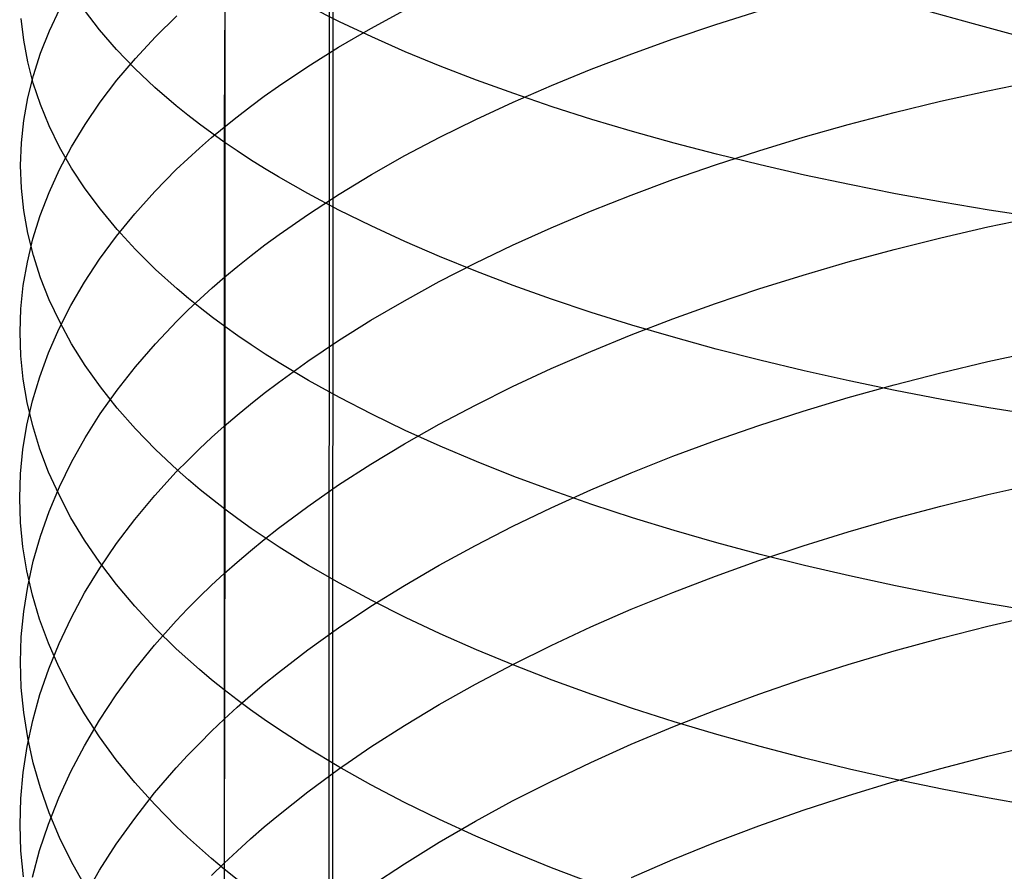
# Model space of a CAD drawing. Extents: x -383 to 1849, y -1185 to -529.
# Tile 275 of 656: x 193 to 203, y -1058 to -1050. Entities that reach past the tile are written whole.
import ezdxf

# ---------------------------------------------------------------- set-up
doc = ezdxf.new("R2010")
doc.units = 0
doc.layers.add('PREDEFINITO', color=7, linetype='CONTINUOUS')

msp = doc.modelspace()

# ---------------------------------------------------------------- linework, layer by layer
at = {"layer": 'PREDEFINITO'}
for p, q in [((196.3542, -885.1266, 440.9429), (196.3154, -1074.5882, 439.3962)), ((196.3492, -1077.1655, 439.3496), (196.4043, -902.0845, 441.0628)), ((195.327, -1049.3475, 665.4516), (195.3272, -1052.8726, 664.0524)), ((195.3261, -1049.5189, 649.1434), (195.3202, -1050.9698, 648.4704)), ((193.6536, -1050.0535, 653.9071), (193.7526, -1049.8434, 653.4744)), ((194.1324, -1050.044, 662.315), (193.9877, -1049.8567, 661.8871)), ((196.4184, -1049.9652, 666.9431), (196.1244, -1049.8162, 666.5833)), ((196.718, -1050.0292, 646.7132), (197.038, -1049.8549, 646.3876)), ((200.0056, -1049.9921, 643.4624), (200.4195, -1049.8622, 643.231)), ((201.999, -1049.8561, 438.5186), (202.4579, -1049.9814, 438.3492)), ((193.4091, -1050.1415, 658.1314), (193.3863, -1049.9355, 657.6846)), ((194.6638, -1050.1107, 650.3033), (194.8694, -1049.9098, 649.9097)), ((196.7258, -1050.1104, 667.2937), (196.4184, -1049.9652, 666.9431)), ((202.4579, -1049.9814, 438.3492), (202.9133, -1050.1077, 438.1706)), ((193.5699, -1050.265, 654.3428), (193.6536, -1050.0535, 653.9071)), ((194.2923, -1050.229, 662.7379), (194.1324, -1050.044, 662.315)), ((196.4109, -1050.2082, 647.0477), (196.718, -1050.0292, 646.7132)), ((199.6003, -1050.1281, 643.7048), (200.0056, -1049.9921, 643.4624)), ((193.4471, -1050.3471, 658.5771), (193.4091, -1050.1415, 658.1314)), ((194.4734, -1050.3147, 650.7034), (194.6638, -1050.1107, 650.3033)), ((197.046, -1050.2517, 667.6349), (196.7258, -1050.1104, 667.2937)), ((199.204, -1050.2702, 643.958), (199.6003, -1050.1281, 643.7048)), ((193.5014, -1050.4777, 654.7809), (193.5699, -1050.265, 654.3428)), ((194.4674, -1050.4116, 663.1553), (194.2923, -1050.229, 662.7379)), ((196.1171, -1050.392, 647.391), (196.4109, -1050.2082, 647.0477)), ((197.3786, -1050.3889, 667.9664), (197.046, -1050.2517, 667.6349)), ((193.5003, -1050.552, 659.0213), (193.4471, -1050.3471, 658.5771)), ((194.2982, -1050.5218, 651.1093), (194.4734, -1050.3147, 650.7034)), ((198.8172, -1050.4182, 644.2218), (199.204, -1050.2702, 643.958)), ((194.6578, -1050.5916, 663.5666), (194.4674, -1050.4116, 663.1553)), ((195.837, -1050.5802, 647.7427), (196.1171, -1050.392, 647.391)), ((197.7231, -1050.5221, 668.288), (197.3786, -1050.3889, 667.9664)), ((198.4404, -1050.5719, 644.4959), (198.8172, -1050.4182, 644.2218)), ((193.4481, -1050.6914, 655.2211), (193.5014, -1050.4777, 654.7809)), ((194.1383, -1050.7316, 651.5206), (194.2982, -1050.5218, 651.1093)), ((198.0791, -1050.6511, 668.5994), (197.7231, -1050.5221, 668.288)), ((202.5981, -1050.6234, 641.5748), (203.0536, -1050.5301, 641.416)), ((193.5688, -1050.756, 659.4636), (193.5003, -1050.552, 659.0213)), ((194.8635, -1050.7688, 663.9715), (194.6578, -1050.5916, 663.5666)), ((195.7023, -1050.676, 647.9216), (195.837, -1050.5802, 647.7427)), ((198.0741, -1050.7314, 644.78), (198.4404, -1050.5719, 644.4959)), ((202.1482, -1050.7239, 641.746), (202.5981, -1050.6234, 641.5748)), ((193.41, -1050.9057, 655.6628), (193.4481, -1050.6914, 655.2211)), ((193.9935, -1050.944, 651.9368), (194.1383, -1050.7316, 651.5206)), ((195.5712, -1050.7729, 648.1026), (195.7023, -1050.676, 647.9216)), ((197.7187, -1050.8963, 645.074), (198.0741, -1050.7314, 644.78)), ((198.446, -1050.7758, 668.9004), (198.0791, -1050.6511, 668.5994)), ((201.7046, -1050.8315, 641.9291), (202.1482, -1050.7239, 641.746)), ((193.6525, -1050.9588, 659.9033), (193.5688, -1050.756, 659.4636)), ((194.972, -1050.8562, 664.1713), (194.8635, -1050.7688, 663.9715)), ((195.4438, -1050.8708, 648.2855), (195.5712, -1050.7729, 648.1026)), ((198.8233, -1050.896, 669.1907), (198.446, -1050.7758, 668.9004)), ((193.3871, -1051.1206, 656.1054), (193.41, -1050.9057, 655.6628)), ((195.0844, -1050.9429, 664.3693), (194.972, -1050.8562, 664.1713)), ((195.3202, -1050.9698, 648.4704), (195.4438, -1050.8708, 648.2855)), ((197.3747, -1051.0666, 645.3775), (197.7187, -1050.8963, 645.074)), ((199.2107, -1051.0117, 669.4701), (198.8233, -1050.896, 669.1907)), ((201.2676, -1050.9461, 642.1242), (201.7046, -1050.8315, 641.9291)), ((193.7514, -1051.1602, 660.34), (193.6525, -1050.9588, 659.9033)), ((193.8639, -1051.1585, 652.3574), (193.9935, -1050.944, 651.9368)), ((195.2006, -1051.0287, 664.5655), (195.0844, -1050.9429, 664.3693)), ((195.2003, -1051.0698, 648.6573), (195.3202, -1050.9698, 648.4704)), ((195.3202, -1050.9698, 648.4704), (195.32, -1053.8223, 647.0213)), ((199.6075, -1051.1228, 669.7384), (199.2107, -1051.0117, 669.4701)), ((200.8378, -1051.0675, 642.3308), (201.2676, -1050.9461, 642.1242)), ((195.0843, -1051.1709, 648.846), (195.2003, -1051.0698, 648.6573)), ((195.3205, -1051.1137, 664.7597), (195.2006, -1051.0287, 664.5655)), ((197.0426, -1051.2422, 645.6905), (197.3747, -1051.0666, 645.3775)), ((200.4156, -1051.1955, 642.5488), (200.8378, -1051.0675, 642.3308)), ((193.3794, -1051.3357, 656.5486), (193.3871, -1051.1206, 656.1054)), ((193.7495, -1051.3751, 652.7819), (193.8639, -1051.1585, 652.3574)), ((193.8656, -1051.36, 660.7732), (193.7514, -1051.1602, 660.34)), ((194.972, -1051.2728, 649.0365), (195.0843, -1051.1709, 648.846)), ((195.4443, -1051.1977, 664.9519), (195.3205, -1051.1137, 664.7597)), ((195.5718, -1051.2809, 665.142), (195.4443, -1051.1977, 664.9519)), ((200.0134, -1051.2291, 669.9952), (199.6075, -1051.1228, 669.7384)), ((200.0015, -1051.3301, 642.7779), (200.4156, -1051.1955, 642.5488)), ((194.8635, -1051.3758, 649.2287), (194.972, -1051.2728, 649.0365)), ((195.7031, -1051.3632, 665.3301), (195.5718, -1051.2809, 665.142)), ((196.7228, -1051.4229, 646.0125), (197.0426, -1051.2422, 645.6905)), ((200.4279, -1051.3307, 670.2403), (200.0134, -1051.2291, 669.9952)), ((193.387, -1051.5508, 656.9917), (193.3794, -1051.3357, 656.5486)), ((193.6503, -1051.5935, 653.2099), (193.7495, -1051.3751, 652.7819)), ((193.995, -1051.558, 661.2024), (193.8656, -1051.36, 660.7732)), ((194.658, -1051.5843, 649.6183), (194.8635, -1051.3758, 649.2287)), ((195.8379, -1051.4446, 665.5161), (195.7031, -1051.3632, 665.3301)), ((199.596, -1051.471, 643.0179), (200.0015, -1051.3301, 642.7779)), ((200.8504, -1051.4272, 670.4735), (200.4279, -1051.3307, 670.2403)), ((196.1183, -1051.6046, 665.8816), (195.8379, -1051.4446, 665.5161)), ((196.4159, -1051.6086, 646.3435), (196.7228, -1051.4229, 646.0125)), ((199.1995, -1051.6183, 643.2686), (199.596, -1051.471, 643.0179)), ((201.2805, -1051.5188, 670.6945), (200.8504, -1051.4272, 670.4735)), ((193.4097, -1051.7657, 657.4344), (193.387, -1051.5508, 656.9917)), ((194.1396, -1051.7539, 661.6271), (193.995, -1051.558, 661.2024)), ((201.7178, -1051.6051, 670.9031), (201.2805, -1051.5188, 670.6945)), ((193.5663, -1051.8133, 653.6408), (193.6503, -1051.5935, 653.2099)), ((194.4677, -1051.7962, 650.0141), (194.658, -1051.5843, 649.6183)), ((196.4125, -1051.7606, 666.2384), (196.1183, -1051.6046, 665.8816)), ((196.1223, -1051.7992, 646.6831), (196.4159, -1051.6086, 646.3435)), ((198.8125, -1051.7716, 643.5296), (199.1995, -1051.6183, 643.2686)), ((202.1617, -1051.6863, 671.099), (201.7178, -1051.6051, 670.9031)), ((193.4477, -1051.9801, 657.876), (193.4097, -1051.7657, 657.4344)), ((194.2994, -1051.9475, 662.0468), (194.1396, -1051.7539, 661.6271)), ((196.72, -1051.9128, 666.5861), (196.4125, -1051.7606, 666.2384)), ((202.6118, -1051.762, 671.2819), (202.1617, -1051.6863, 671.099)), ((203.0676, -1051.8323, 671.4517), (202.6118, -1051.762, 671.2819)), ((193.4975, -1052.0344, 654.0742), (193.5663, -1051.8133, 653.6408)), ((194.2926, -1052.0112, 650.4157), (194.4677, -1051.7962, 650.0141)), ((195.8424, -1051.9944, 647.0311), (196.1223, -1051.7992, 646.6831)), ((198.4355, -1051.9309, 643.8009), (198.8125, -1051.7716, 643.5296)), ((202.5985, -1051.9215, 640.8732), (203.0541, -1051.825, 640.7162)), ((194.4745, -1052.1385, 662.4609), (194.2994, -1051.9475, 662.0468)), ((197.0404, -1052.0609, 666.9246), (196.72, -1051.9128, 666.5861)), ((198.069, -1052.0961, 644.0821), (198.4355, -1051.9309, 643.8009)), ((202.1487, -1052.0254, 641.0424), (202.5985, -1051.9215, 640.8732)), ((193.444, -1052.2565, 654.5096), (193.4975, -1052.0344, 654.0742)), ((193.501, -1052.1938, 658.3162), (193.4477, -1051.9801, 657.876)), ((194.1327, -1052.229, 650.8225), (194.2926, -1052.0112, 650.4157)), ((195.7078, -1052.0938, 647.2082), (195.8424, -1051.9944, 647.0311)), ((201.7051, -1052.1366, 641.2235), (202.1487, -1052.0254, 641.0424)), ((194.6648, -1052.3268, 662.8691), (194.4745, -1052.1385, 662.4609)), ((195.5768, -1052.1943, 647.3873), (195.7078, -1052.0938, 647.2082)), ((197.3732, -1052.2048, 667.2535), (197.0404, -1052.0609, 666.9246)), ((197.7134, -1052.2669, 644.373), (198.069, -1052.0961, 644.0821)), ((201.2681, -1052.2551, 641.4163), (201.7051, -1052.1366, 641.2235)), ((193.5694, -1052.4065, 658.7544), (193.501, -1052.1938, 658.3162)), ((193.9881, -1052.4494, 651.2343), (194.1327, -1052.229, 650.8225)), ((195.4495, -1052.2959, 647.5684), (195.5768, -1052.1943, 647.3873)), ((197.7178, -1052.3444, 667.5726), (197.3732, -1052.2048, 667.2535)), ((193.4056, -1052.4793, 654.9464), (193.444, -1052.2565, 654.5096)), ((194.8704, -1052.512, 663.2707), (194.6648, -1052.3268, 662.8691)), ((195.326, -1052.3986, 647.7514), (195.4495, -1052.2959, 647.5684)), ((197.3693, -1052.4434, 644.6734), (197.7134, -1052.2669, 644.373)), ((200.8383, -1052.3805, 641.6206), (201.2681, -1052.2551, 641.4163)), ((193.6531, -1052.618, 659.1901), (193.5694, -1052.4065, 658.7544)), ((195.2062, -1052.5023, 647.9364), (195.326, -1052.3986, 647.7514)), ((198.0739, -1052.4796, 667.8817), (197.7178, -1052.3444, 667.5726)), ((200.4161, -1052.5129, 641.8361), (200.8383, -1052.3805, 641.6206)), ((193.3825, -1052.7026, 655.3842), (193.4056, -1052.4793, 654.9464)), ((193.8586, -1052.6722, 651.6503), (193.9881, -1052.4494, 651.2343)), ((194.9789, -1052.6034, 663.4689), (194.8704, -1052.512, 663.2707)), ((195.0902, -1052.6071, 648.1232), (195.2062, -1052.5023, 647.9364)), ((197.0371, -1052.6252, 644.983), (197.3693, -1052.4434, 644.6734)), ((198.441, -1052.6103, 668.1805), (198.0739, -1052.4796, 667.8817)), ((200.002, -1052.652, 642.0625), (200.4161, -1052.5129, 641.8361)), ((194.978, -1052.713, 648.3119), (195.0902, -1052.6071, 648.1232)), ((195.0912, -1052.694, 663.6653), (194.9789, -1052.6034, 663.4689)), ((198.8185, -1052.7364, 668.4687), (198.441, -1052.6103, 668.1805)), ((193.3746, -1052.9262, 655.8225), (193.3825, -1052.7026, 655.3842)), ((193.752, -1052.828, 659.6228), (193.6531, -1052.618, 659.1901)), ((193.7444, -1052.897, 652.0703), (193.8586, -1052.6722, 651.6503)), ((195.2073, -1052.7838, 663.8598), (195.0912, -1052.694, 663.6653)), ((196.7172, -1052.8123, 645.3016), (197.0371, -1052.6252, 644.983)), ((199.5964, -1052.7977, 642.2998), (200.002, -1052.652, 642.0625)), ((194.8696, -1052.8198, 648.5022), (194.978, -1052.713, 648.3119)), ((195.3272, -1052.8726, 664.0524), (195.2073, -1052.7838, 663.8598)), ((199.2061, -1052.8578, 668.7461), (198.8185, -1052.7364, 668.4687)), ((199.1999, -1052.9498, 642.5475), (199.5964, -1052.7977, 642.2998)), ((193.8661, -1053.0364, 660.0521), (193.752, -1052.828, 659.6228)), ((194.6643, -1053.0362, 648.888), (194.8696, -1052.8198, 648.5022)), ((195.4509, -1052.9605, 664.243), (195.3272, -1052.8726, 664.0524)), ((195.3272, -1052.8726, 664.0524), (195.3275, -1054.6136, 663.3012)), ((196.4102, -1053.0046, 645.629), (196.7172, -1052.8123, 645.3016)), ((199.6031, -1052.9743, 669.0125), (199.2061, -1052.8578, 668.7461)), ((193.3819, -1053.1498, 656.2608), (193.3746, -1052.9262, 655.8225)), ((193.6454, -1053.1236, 652.4936), (193.7444, -1052.897, 652.0703)), ((195.5784, -1053.0475, 664.4315), (195.4509, -1052.9605, 664.243)), ((198.8128, -1053.1083, 642.8055), (199.1999, -1052.9498, 642.5475)), ((200.0092, -1053.0859, 669.2676), (199.6031, -1052.9743, 669.0125)), ((193.9954, -1053.2428, 660.4773), (193.8661, -1053.0364, 660.0521)), ((194.4741, -1053.2561, 649.28), (194.6643, -1053.0362, 648.888)), ((195.7095, -1053.1335, 664.618), (195.5784, -1053.0475, 664.4315)), ((196.1165, -1053.2019, 645.9648), (196.4102, -1053.0046, 645.629)), ((193.4044, -1053.3732, 656.6987), (193.3819, -1053.1498, 656.2608)), ((193.5616, -1053.3518, 652.9198), (193.6454, -1053.1236, 652.4936)), ((195.8443, -1053.2186, 664.8024), (195.7095, -1053.1335, 664.618)), ((198.4358, -1053.273, 643.0736), (198.8128, -1053.1083, 642.8055)), ((200.4239, -1053.1924, 669.511), (200.0092, -1053.0859, 669.2676)), ((202.5987, -1053.205, 640.1444), (203.0542, -1053.1055, 639.9893)), ((194.14, -1053.4471, 660.8981), (193.9954, -1053.2428, 660.4773)), ((194.2992, -1053.4793, 649.6778), (194.4741, -1053.2561, 649.28)), ((195.8365, -1053.404, 646.309), (196.1165, -1053.2019, 645.9648)), ((196.1246, -1053.3857, 665.1647), (195.8443, -1053.2186, 664.8024)), ((200.8466, -1053.2937, 669.7427), (200.4239, -1053.1924, 669.511)), ((202.1489, -1053.3122, 640.3115), (202.5987, -1053.205, 640.1444)), ((193.493, -1053.5812, 653.3484), (193.5616, -1053.3518, 652.9198)), ((198.0692, -1053.4436, 643.3514), (198.4358, -1053.273, 643.0736)), ((201.277, -1053.3898, 669.9623), (200.8466, -1053.2937, 669.7427)), ((201.7053, -1053.427, 640.4904), (202.1489, -1053.3122, 640.3115)), ((193.4422, -1053.5961, 657.1356), (193.4044, -1053.3732, 656.6987)), ((194.2998, -1053.649, 661.3139), (194.14, -1053.4471, 660.8981)), ((195.7019, -1053.5069, 646.4841), (195.8365, -1053.404, 646.309)), ((196.4186, -1053.5488, 665.5183), (196.1246, -1053.3857, 665.1647)), ((197.7136, -1053.6202, 643.6389), (198.0692, -1053.4436, 643.3514)), ((201.2683, -1053.5492, 640.6808), (201.7053, -1053.427, 640.4904)), ((201.7144, -1053.4804, 670.1696), (201.277, -1053.3898, 669.9623)), ((194.1395, -1053.7054, 650.0808), (194.2992, -1053.4793, 649.6778)), ((195.5709, -1053.6109, 646.6612), (195.7019, -1053.5069, 646.4841)), ((196.726, -1053.7078, 665.8628), (196.4186, -1053.5488, 665.5183)), ((200.8385, -1053.6786, 640.8825), (201.2683, -1053.5492, 640.6808)), ((202.1586, -1053.5656, 670.3642), (201.7144, -1053.4804, 670.1696)), ((193.4397, -1053.8117, 653.7789), (193.493, -1053.5812, 653.3484)), ((193.4952, -1053.8182, 657.571), (193.4422, -1053.5961, 657.1356)), ((195.4436, -1053.716, 646.8403), (195.5709, -1053.6109, 646.6612)), ((197.3693, -1053.8025, 643.9356), (197.7136, -1053.6202, 643.6389)), ((202.6089, -1053.6452, 670.5461), (202.1586, -1053.5656, 670.3642)), ((193.9949, -1053.9342, 650.4887), (194.1395, -1053.7054, 650.0808)), ((194.4749, -1053.8482, 661.7243), (194.2998, -1053.649, 661.3139)), ((195.32, -1053.8223, 647.0213), (195.4436, -1053.716, 646.8403)), ((197.0462, -1053.8625, 666.1982), (196.726, -1053.7078, 665.8628)), ((200.4163, -1053.8152, 641.0954), (200.8385, -1053.6786, 640.8825)), ((203.0649, -1053.719, 670.7149), (202.6089, -1053.6452, 670.5461)), ((193.4015, -1054.043, 654.2109), (193.4397, -1053.8117, 653.7789)), ((193.5635, -1054.0393, 658.0044), (193.4952, -1053.8182, 657.571)), ((195.2002, -1053.9297, 647.2042), (195.32, -1053.8223, 647.0213)), ((195.32, -1053.8223, 647.0213), (195.3191, -1055.2269, 646.2547)), ((197.037, -1053.9903, 644.2415), (197.3693, -1053.8025, 643.9356)), ((200.0022, -1053.9587, 641.3191), (200.4163, -1053.8152, 641.0954)), ((194.6652, -1054.0445, 662.1287), (194.4749, -1053.8482, 661.7243)), ((197.3788, -1054.0128, 666.524), (197.0462, -1053.8625, 666.1982)), ((193.8656, -1054.1655, 650.901), (193.9949, -1053.9342, 650.4887)), ((195.0843, -1054.0382, 647.3889), (195.2002, -1053.9297, 647.2042)), ((196.717, -1054.1837, 644.5562), (197.037, -1053.9903, 644.2415)), ((197.7233, -1054.1586, 666.84), (197.3788, -1054.0128, 666.524)), ((199.5966, -1054.109, 641.5534), (200.0022, -1053.9587, 641.3191)), ((193.3786, -1054.2748, 654.6439), (193.4015, -1054.043, 654.2109)), ((193.6469, -1054.2592, 658.4355), (193.5635, -1054.0393, 658.0044)), ((194.8707, -1054.2376, 662.5266), (194.6652, -1054.0445, 662.1287)), ((194.9721, -1054.1477, 647.5753), (195.0843, -1054.0382, 647.3889)), ((199.2001, -1054.266, 641.798), (199.5966, -1054.109, 641.5534)), ((193.7515, -1054.3989, 651.317), (193.8656, -1054.1655, 650.901)), ((194.8638, -1054.2583, 647.7635), (194.9721, -1054.1477, 647.5753)), ((196.4099, -1054.3823, 644.8796), (196.717, -1054.1837, 644.5562)), ((198.0793, -1054.2998, 667.1461), (197.7233, -1054.1586, 666.84)), ((193.3709, -1054.5069, 655.0773), (193.3786, -1054.2748, 654.6439)), ((193.7456, -1054.4776, 658.8636), (193.6469, -1054.2592, 658.4355)), ((194.6585, -1054.4822, 648.1449), (194.8638, -1054.2583, 647.7635)), ((194.9792, -1054.333, 662.723), (194.8707, -1054.2376, 662.5266)), ((198.4461, -1054.4363, 667.4419), (198.0793, -1054.2998, 667.1461)), ((198.8131, -1054.4295, 642.0529), (199.2001, -1054.266, 641.798)), ((195.0915, -1054.4274, 662.9176), (194.9792, -1054.333, 662.723)), ((196.116, -1054.5861, 645.2114), (196.4099, -1054.3823, 644.8796)), ((202.5987, -1054.4741, 639.3904), (203.0542, -1054.3716, 639.2373)), ((193.6526, -1054.6342, 651.7365), (193.7515, -1054.3989, 651.317)), ((193.8596, -1054.6942, 659.2883), (193.7456, -1054.4776, 658.8636)), ((194.4684, -1054.7097, 648.5323), (194.6585, -1054.4822, 648.1449)), ((195.2076, -1054.521, 663.1104), (195.0915, -1054.4274, 662.9176)), ((198.436, -1054.5994, 642.3176), (198.8131, -1054.4295, 642.0529)), ((198.8235, -1054.5679, 667.7272), (198.4461, -1054.4363, 667.4419)), ((202.1489, -1054.5846, 639.5554), (202.5987, -1054.4741, 639.3904)), ((193.3785, -1054.7389, 655.5108), (193.3709, -1054.5069, 655.0773)), ((195.3275, -1054.6136, 663.3012), (195.2076, -1054.521, 663.1104)), ((199.2108, -1054.6946, 668.0018), (198.8235, -1054.5679, 667.7272)), ((193.5689, -1054.8711, 652.1588), (193.6526, -1054.6342, 651.7365)), ((195.3275, -1054.6136, 663.3012), (195.32, -1058.0442, 661.685)), ((195.4512, -1054.7053, 663.49), (195.3275, -1054.6136, 663.3012)), ((195.836, -1054.7949, 645.5513), (196.116, -1054.5861, 645.2114)), ((198.0695, -1054.7754, 642.5921), (198.436, -1054.5994, 642.3176)), ((201.7053, -1054.7029, 639.732), (202.1489, -1054.5846, 639.5554)), ((193.4013, -1054.9707, 655.9438), (193.3785, -1054.7389, 655.5108)), ((193.9888, -1054.9089, 659.7091), (193.8596, -1054.6942, 659.2883)), ((194.2935, -1054.9406, 648.9255), (194.4684, -1054.7097, 648.5323)), ((195.5786, -1054.796, 663.6768), (195.4512, -1054.7053, 663.49)), ((199.6077, -1054.8162, 668.2654), (199.2108, -1054.6946, 668.0018)), ((201.2683, -1054.8288, 639.9199), (201.7053, -1054.7029, 639.732)), ((195.7098, -1054.8857, 663.8615), (195.5786, -1054.796, 663.6768)), ((195.7013, -1054.9011, 645.7243), (195.836, -1054.7949, 645.5513)), ((197.7138, -1054.9576, 642.876), (198.0695, -1054.7754, 642.5921)), ((200.0136, -1054.9326, 668.5178), (199.6077, -1054.8162, 668.2654)), ((200.8385, -1054.9622, 640.1191), (201.2683, -1054.8288, 639.9199)), ((193.5004, -1055.1094, 652.5835), (193.5689, -1054.8711, 652.1588)), ((194.1332, -1055.1213, 660.1255), (193.9888, -1054.9089, 659.7091)), ((194.1339, -1055.1746, 649.3238), (194.2935, -1054.9406, 648.9255)), ((195.5702, -1055.0085, 645.8992), (195.7013, -1054.9011, 645.7243)), ((195.8446, -1054.9743, 664.0442), (195.7098, -1054.8857, 663.8615)), ((197.3696, -1055.1457, 643.1691), (197.7138, -1054.9576, 642.876)), ((200.428, -1055.0438, 668.7587), (200.0136, -1054.9326, 668.5178)), ((193.4393, -1055.202, 656.3758), (193.4013, -1054.9707, 655.9438)), ((195.4428, -1055.1172, 646.076), (195.5702, -1055.0085, 645.8992)), ((196.1248, -1055.1486, 664.4032), (195.8446, -1054.9743, 664.0442)), ((200.4163, -1055.103, 640.3292), (200.8385, -1054.9622, 640.1191)), ((200.8505, -1055.1495, 668.9879), (200.428, -1055.0438, 668.7587)), ((193.4471, -1055.3487, 653.0102), (193.5004, -1055.1094, 652.5835)), ((194.2929, -1055.3312, 660.537), (194.1332, -1055.1213, 660.1255)), ((195.3191, -1055.2269, 646.2547), (195.4428, -1055.1172, 646.076)), ((197.0373, -1055.3395, 643.4712), (197.3696, -1055.1457, 643.1691)), ((200.0022, -1055.2509, 640.55), (200.4163, -1055.103, 640.3292)), ((193.4925, -1055.4325, 656.8063), (193.4393, -1055.202, 656.3758)), ((193.9895, -1055.4113, 649.7269), (194.1339, -1055.1746, 649.3238)), ((195.1993, -1055.3378, 646.4353), (195.3191, -1055.2269, 646.2547)), ((195.3191, -1055.2269, 646.2547), (195.3194, -1056.6153, 645.4596)), ((196.4188, -1055.3187, 664.7535), (196.1248, -1055.1486, 664.4032)), ((201.2807, -1055.2497, 669.2051), (200.8505, -1055.1495, 668.9879)), ((194.4679, -1055.5384, 660.9432), (194.2929, -1055.3312, 660.537)), ((196.7262, -1055.4844, 665.0949), (196.4188, -1055.3187, 664.7535)), ((199.5966, -1055.4058, 640.7813), (200.0022, -1055.2509, 640.55)), ((201.7179, -1055.3443, 669.41), (201.2807, -1055.2497, 669.2051)), ((193.4091, -1055.5889, 653.4383), (193.4471, -1055.3487, 653.0102)), ((193.8603, -1055.6505, 650.1343), (193.9895, -1055.4113, 649.7269)), ((195.0832, -1055.4499, 646.6177), (195.1993, -1055.3378, 646.4353)), ((196.7173, -1055.539, 643.7821), (197.0373, -1055.3395, 643.4712)), ((199.2001, -1055.5676, 641.0228), (199.5966, -1055.4058, 640.7813)), ((202.1618, -1055.4331, 669.6026), (201.7179, -1055.3443, 669.41)), ((193.561, -1055.662, 657.235), (193.4925, -1055.4325, 656.8063)), ((194.971, -1055.563, 646.8018), (195.0832, -1055.4499, 646.6177)), ((197.0464, -1055.6456, 665.4271), (196.7262, -1055.4844, 665.0949)), ((202.6119, -1055.5161, 669.7823), (202.1618, -1055.4331, 669.6026)), ((203.0677, -1055.5931, 669.9492), (202.6119, -1055.5161, 669.7823)), ((193.3862, -1055.8296, 653.8673), (193.4091, -1055.5889, 653.4383)), ((194.6581, -1055.7426, 661.3435), (194.4679, -1055.5384, 660.9432)), ((194.8625, -1055.6771, 646.9876), (194.971, -1055.563, 646.8018)), ((196.4101, -1055.7439, 644.1015), (196.7173, -1055.539, 643.7821)), ((198.8131, -1055.7361, 641.2744), (199.2001, -1055.5676, 641.0228)), ((193.6447, -1055.8901, 657.6612), (193.561, -1055.662, 657.235)), ((193.7464, -1055.892, 650.5454), (193.8603, -1055.6505, 650.1343)), ((194.657, -1055.9083, 647.3641), (194.8625, -1055.6771, 646.9876)), ((197.379, -1055.8023, 665.7499), (197.0464, -1055.6456, 665.4271)), ((202.5986, -1055.7291, 638.6114), (203.0541, -1055.6235, 638.4603)), ((194.8635, -1055.9435, 661.7374), (194.6581, -1055.7426, 661.3435)), ((196.1163, -1055.9541, 644.4292), (196.4101, -1055.7439, 644.1015)), ((197.7235, -1055.9544, 666.063), (197.379, -1055.8023, 665.7499)), ((198.436, -1055.9112, 641.5357), (198.8131, -1055.7361, 641.2744)), ((202.1488, -1055.8428, 638.7741), (202.5986, -1055.7291, 638.6114)), ((193.3786, -1056.0705, 654.2969), (193.3862, -1055.8296, 653.8673)), ((193.7437, -1056.1168, 658.0846), (193.6447, -1055.8901, 657.6612)), ((193.6476, -1056.1354, 650.9598), (193.7464, -1055.892, 650.5454)), ((201.7051, -1055.9646, 638.9484), (202.1488, -1055.8428, 638.7741)), ((194.4667, -1056.1433, 647.7466), (194.657, -1055.9083, 647.3641)), ((194.972, -1056.0427, 661.9318), (194.8635, -1055.9435, 661.7374)), ((195.8362, -1056.1696, 644.7649), (196.1163, -1055.9541, 644.4292)), ((198.0794, -1056.1016, 666.3663), (197.7235, -1055.9544, 666.063)), ((198.0695, -1056.0926, 641.8066), (198.436, -1055.9112, 641.5357)), ((201.2682, -1056.0942, 639.1338), (201.7051, -1055.9646, 638.9484)), ((193.3862, -1056.3115, 654.7264), (193.3786, -1056.0705, 654.2969)), ((195.0842, -1056.141, 662.1245), (194.972, -1056.0427, 661.9318)), ((193.5641, -1056.3804, 651.3771), (193.6476, -1056.1354, 650.9598)), ((193.8578, -1056.3416, 658.5045), (193.7437, -1056.1168, 658.0846)), ((194.2917, -1056.3817, 648.1348), (194.4667, -1056.1433, 647.7466)), ((195.2003, -1056.2384, 662.3153), (195.0842, -1056.141, 662.1245)), ((195.7015, -1056.2792, 644.9357), (195.8362, -1056.1696, 644.7649)), ((197.7138, -1056.2804, 642.0869), (198.0695, -1056.0926, 641.8066)), ((198.4463, -1056.2438, 666.6593), (198.0794, -1056.1016, 666.3663)), ((200.8383, -1056.2315, 639.3303), (201.2682, -1056.0942, 639.1338)), ((195.3202, -1056.3347, 662.5043), (195.2003, -1056.2384, 662.3153)), ((198.8236, -1056.3811, 666.942), (198.4463, -1056.2438, 666.6593)), ((200.4161, -1056.3764, 639.5376), (200.8383, -1056.2315, 639.3303)), ((193.409, -1056.5522, 655.1555), (193.3862, -1056.3115, 654.7264)), ((193.9873, -1056.5644, 658.9206), (193.8578, -1056.3416, 658.5045)), ((195.4439, -1056.4301, 662.6913), (195.3202, -1056.3347, 662.5043)), ((195.5704, -1056.39, 645.1085), (195.7015, -1056.2792, 644.9357)), ((197.3696, -1056.4742, 642.3762), (197.7138, -1056.2804, 642.0869)), ((193.4959, -1056.6269, 651.7967), (193.5641, -1056.3804, 651.3771)), ((194.1318, -1056.6233, 648.528), (194.2917, -1056.3817, 648.1348)), ((195.443, -1056.5021, 645.2831), (195.5704, -1056.39, 645.1085)), ((195.5714, -1056.5245, 662.8763), (195.4439, -1056.4301, 662.6913)), ((199.2109, -1056.5131, 667.214), (198.8236, -1056.3811, 666.942)), ((200.002, -1056.5286, 639.7555), (200.4161, -1056.3764, 639.5376)), ((193.4471, -1056.7924, 655.5836), (193.409, -1056.5522, 655.1555)), ((195.3194, -1056.6153, 645.4596), (195.443, -1056.5021, 645.2831)), ((195.7025, -1056.6178, 663.0593), (195.5714, -1056.5245, 662.8763)), ((197.0372, -1056.674, 642.6744), (197.3696, -1056.4742, 642.3762)), ((199.6078, -1056.6399, 667.4752), (199.2109, -1056.5131, 667.214)), ((199.5964, -1056.6881, 639.9836), (200.002, -1056.5286, 639.7555)), ((193.4428, -1056.8744, 652.2183), (193.4959, -1056.6269, 651.7967)), ((193.9872, -1056.8677, 648.9259), (194.1318, -1056.6233, 648.528)), ((194.1319, -1056.7848, 659.3324), (193.9873, -1056.5644, 658.9206)), ((195.1995, -1056.7298, 645.638), (195.3194, -1056.6153, 645.4596)), ((195.3194, -1056.6153, 645.4596), (195.3194, -1057.9889, 644.6373)), ((195.8373, -1056.7101, 663.2402), (195.7025, -1056.6178, 663.0593)), ((200.0136, -1056.7613, 667.7252), (199.6078, -1056.6399, 667.4752)), ((195.0834, -1056.8454, 645.8181), (195.1995, -1056.7298, 645.638)), ((196.1176, -1056.8916, 663.5958), (195.8373, -1056.7101, 663.2402)), ((196.7173, -1056.8795, 642.9813), (197.0372, -1056.674, 642.6744)), ((199.1999, -1056.8546, 640.222), (199.5964, -1056.6881, 639.9836)), ((193.5004, -1057.0317, 656.0102), (193.4471, -1056.7924, 655.5836)), ((194.2918, -1057.0027, 659.7394), (194.1319, -1056.7848, 659.3324)), ((200.4281, -1056.8771, 667.9639), (200.0136, -1056.7613, 667.7252)), ((193.405, -1057.1228, 652.6412), (193.4428, -1056.8744, 652.2183)), ((193.8577, -1057.1147, 649.328), (193.9872, -1056.8677, 648.9259)), ((194.9712, -1056.9621, 646), (195.0834, -1056.8454, 645.8181)), ((196.4117, -1057.0686, 663.9429), (196.1176, -1056.8916, 663.5958)), ((196.4101, -1057.0907, 643.2966), (196.7173, -1056.8795, 642.9813)), ((198.8129, -1057.0281, 640.4701), (199.1999, -1056.8546, 640.222)), ((200.8506, -1056.9873, 668.1909), (200.4281, -1056.8771, 667.9639)), ((202.5989, -1056.9672, 637.8077), (203.0544, -1056.8587, 637.6588)), ((194.467, -1057.2177, 660.141), (194.2918, -1057.0027, 659.7394)), ((194.8627, -1057.0798, 646.1835), (194.9712, -1056.9621, 646)), ((201.2807, -1057.0918, 668.406), (200.8506, -1056.9873, 668.1909)), ((202.1491, -1057.0841, 637.9681), (202.5989, -1056.9672, 637.8077)), ((193.5688, -1057.27, 656.4349), (193.5004, -1057.0317, 656.0102)), ((193.7435, -1057.3639, 649.7339), (193.8577, -1057.1147, 649.328)), ((194.6572, -1057.3184, 646.5554), (194.8627, -1057.0798, 646.1835)), ((196.1163, -1057.3074, 643.6201), (196.4101, -1057.0907, 643.2966)), ((196.7191, -1057.2412, 664.2812), (196.4117, -1057.0686, 663.9429)), ((198.4358, -1057.2083, 640.728), (198.8129, -1057.0281, 640.4701)), ((201.718, -1057.1904, 668.6091), (201.2807, -1057.0918, 668.406)), ((201.7055, -1057.2092, 638.1399), (202.1491, -1057.0841, 637.9681)), ((193.3823, -1057.3717, 653.0651), (193.405, -1057.1228, 652.6412)), ((198.0693, -1057.3951, 640.9953), (198.4358, -1057.2083, 640.728)), ((201.2686, -1057.3424, 638.3227), (201.7055, -1057.2092, 638.1399)), ((202.1619, -1057.2829, 668.7998), (201.718, -1057.1904, 668.6091)), ((193.6526, -1057.5069, 656.8573), (193.5688, -1057.27, 656.4349)), ((194.6574, -1057.4296, 660.5369), (194.467, -1057.2177, 660.141)), ((197.0394, -1057.4091, 664.6104), (196.7191, -1057.2412, 664.2812)), ((202.612, -1057.3694, 668.9779), (202.1619, -1057.2829, 668.7998)), ((193.3749, -1057.6209, 653.4894), (193.3823, -1057.3717, 653.0651)), ((193.6446, -1057.6152, 650.143), (193.7435, -1057.3639, 649.7339)), ((194.4669, -1057.5608, 646.9332), (194.6572, -1057.3184, 646.5554)), ((195.8362, -1057.5294, 643.9515), (196.1163, -1057.3074, 643.6201)), ((197.7136, -1057.5883, 641.2718), (198.0693, -1057.3951, 640.9953)), ((200.8388, -1057.4835, 638.5164), (201.2686, -1057.3424, 638.3227)), ((203.0677, -1057.4496, 669.1432), (202.612, -1057.3694, 668.9779)), ((194.863, -1057.6382, 660.9265), (194.6574, -1057.4296, 660.5369)), ((197.3721, -1057.5723, 664.9304), (197.0394, -1057.4091, 664.6104)), ((200.4166, -1057.6324, 638.7208), (200.8388, -1057.4835, 638.5164)), ((193.7515, -1057.7422, 657.2767), (193.6526, -1057.5069, 656.8573)), ((194.2918, -1057.8068, 647.3165), (194.4669, -1057.5608, 646.9332)), ((195.7015, -1057.6424, 644.1201), (195.8362, -1057.5294, 643.9515)), ((197.7168, -1057.7306, 665.2408), (197.3721, -1057.5723, 664.9304)), ((193.3828, -1057.8701, 653.9138), (193.3749, -1057.6209, 653.4894)), ((193.5608, -1057.8682, 650.5549), (193.6446, -1057.6152, 650.143)), ((194.9715, -1057.7411, 661.1188), (194.863, -1057.6382, 660.9265)), ((195.5704, -1057.7566, 644.2907), (195.7015, -1057.6424, 644.1201)), ((197.3694, -1057.7878, 641.5573), (197.7136, -1057.5883, 641.2718)), ((200.0025, -1057.7889, 638.9356), (200.4166, -1057.6324, 638.7208)), ((193.8657, -1057.9756, 657.6927), (193.7515, -1057.7422, 657.2767)), ((195.0839, -1057.8431, 661.3094), (194.9715, -1057.7411, 661.1188)), ((195.443, -1057.8721, 644.4631), (195.5704, -1057.7566, 644.2907)), ((198.0728, -1057.884, 665.5414), (197.7168, -1057.7306, 665.2408)), ((194.1319, -1058.0561, 647.7049), (194.2918, -1057.8068, 647.3165)), ((195.2, -1057.9442, 661.4981), (195.0839, -1057.8431, 661.3094)), ((197.037, -1057.9934, 641.8515), (197.3694, -1057.7878, 641.5573)), ((199.597, -1057.9528, 639.1606), (200.0025, -1057.7889, 638.9356)), ((193.4058, -1058.1191, 654.3376), (193.3828, -1057.8701, 653.9138)), ((193.4923, -1058.1226, 650.9691), (193.5608, -1057.8682, 650.5549)), ((195.32, -1058.0442, 661.685), (195.2, -1057.9442, 661.4981)), ((195.3194, -1057.9889, 644.6373), (195.443, -1057.8721, 644.4631)), ((198.4399, -1058.0322, 665.832), (198.0728, -1057.884, 665.5414)), ((199.2005, -1058.1239, 639.3955), (199.597, -1057.9528, 639.1606)), ((193.9951, -1058.2068, 658.105), (193.8657, -1057.9756, 657.6927)), ((195.1995, -1058.1068, 644.8134), (195.3194, -1057.9889, 644.6373)), ((195.3194, -1057.9889, 644.6373), (195.3191, -1059.3467, 643.7881)), ((195.4438, -1058.1432, 661.87), (195.32, -1058.0442, 661.685)), ((195.32, -1058.0442, 661.685), (195.3274, -1059.7423, 660.8421)), ((196.717, -1058.205, 642.1543), (197.037, -1057.9934, 641.8515)), ((198.8174, -1058.1752, 666.1123), (198.4399, -1058.0322, 665.832)), ((193.9873, -1058.3082, 648.0979), (194.1319, -1058.0561, 647.7049))]:
    msp.add_line(p, q, dxfattribs=at)

doc.saveas('drawing.dxf')
